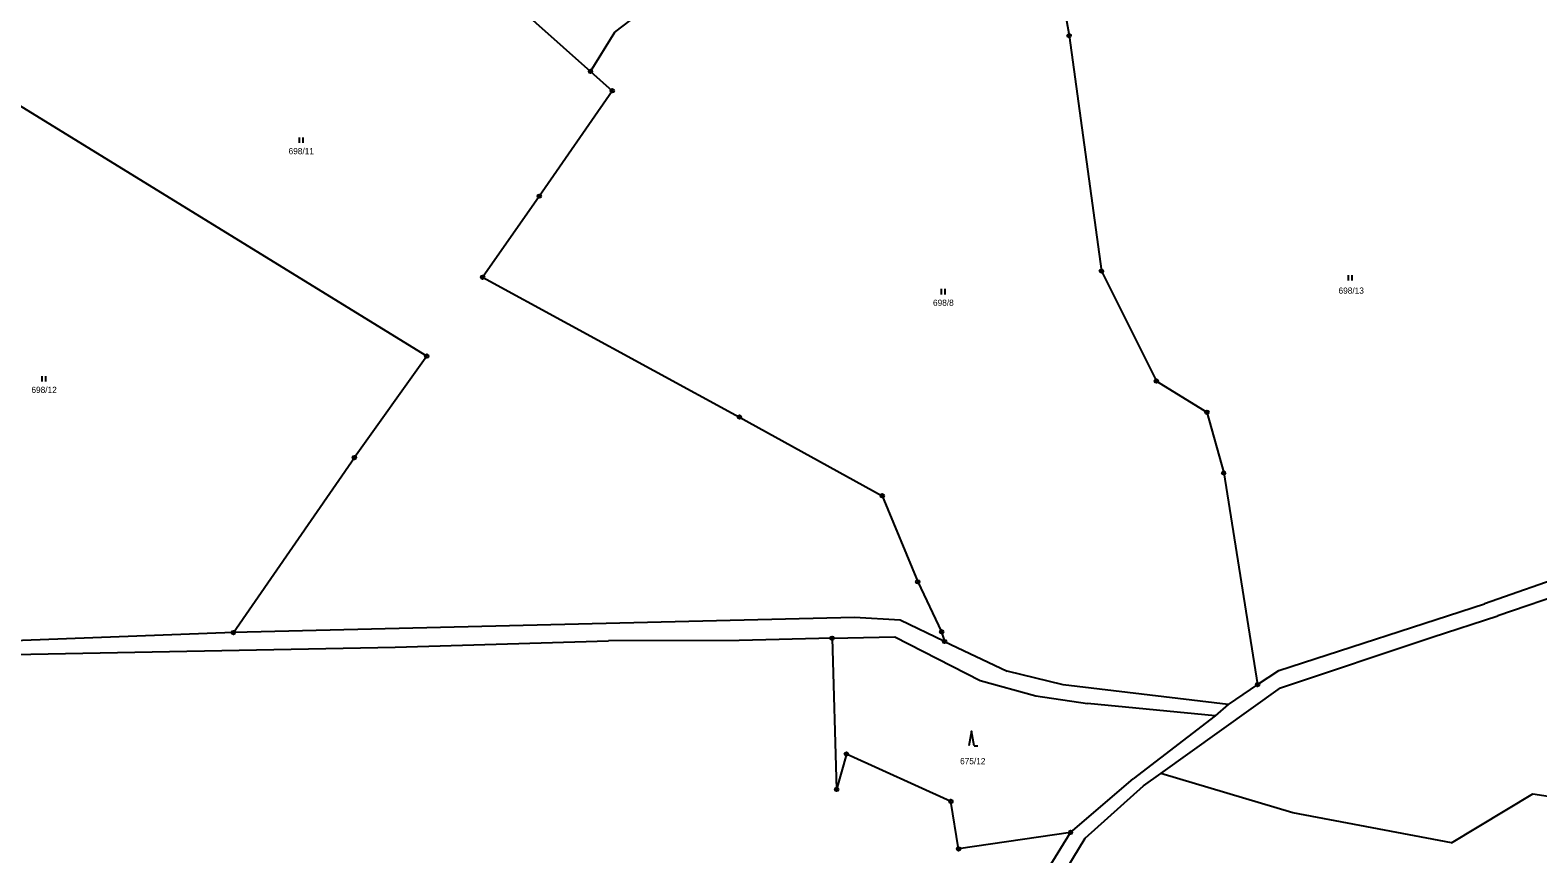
# Model space of a CAD drawing. Extents: x -739410 to -735662, y -942282 to -940043.
# Drawn here: x -738926.3 to -738512.7, y -941714.5 to -941488.5 of the extents above; entities that cross this region are included whole.
import ezdxf
from ezdxf.enums import TextEntityAlignment as Align

# ---------------------------------------------------------------- set-up
doc = ezdxf.new("R2010")
doc.units = 0
doc.header["$LTSCALE"] = 0.68
for name, color, linetype, lineweight in [('1', 7, 'Continuous', 25), ('3', 7, 'Continuous', 25), ('8', 7, 'Continuous', 25)]:
    doc.layers.add(name, color=color, linetype=linetype, lineweight=lineweight)
doc.layers.add('2', color=7, linetype='Continuous')

msp = doc.modelspace()

# ---------------------------------------------------------------- linework, layer by layer
at = {"layer": '1'}
for p, q in [((-738646.8, -941458.83), (-738641.31, -941490.03)), ((-738765.92, -941489.07), (-738734.21, -941464.91)), ((-738795.06, -941479.78), (-738772.58, -941499.84)), ((-738772.58, -941499.84), (-738765.92, -941489.07)), ((-738641.31, -941490.03), (-738632.43, -941554.62)), ((-738817.49, -941577.97), (-738944.87, -941499.61)), ((-738772.58, -941499.84), (-738766.61, -941505.16)), ((-738786.64, -941534.08), (-738766.61, -941505.16)), ((-738802.18, -941556.32), (-738786.64, -941534.08)), ((-738632.43, -941554.62), (-738617.36, -941584.83)), ((-738802.18, -941556.32), (-738731.71, -941594.68)), ((-738817.49, -941577.97), (-738837.34, -941605.8)), ((-738617.36, -941584.83), (-738603.52, -941593.36)), ((-738731.71, -941594.68), (-738692.55, -941616.29)), ((-738603.52, -941593.36), (-738598.9, -941610.03)), ((-738870.53, -941653.81), (-738837.34, -941605.8)), ((-738598.9, -941610.03), (-738589.59, -941668.09)), ((-738692.55, -941616.29), (-738682.8, -941639.9)), ((-738492.38, -941633.64), (-738527.34, -941645.93)), ((-738489.26, -941637.47), (-738523.74, -941649.27)), ((-738682.8, -941639.9), (-738676.26, -941653.59)), ((-738583.81, -941664.21), (-738527.34, -941645.93)), ((-738700.16, -941649.64), (-738870.53, -941653.81)), ((-738687.65, -941650.38), (-738700.16, -941649.64)), ((-738541.74, -941655.07), (-738523.74, -941649.27)), ((-738870.53, -941653.81), (-738971.98, -941657.64)), ((-738675.45, -941656.27), (-738687.65, -941650.38)), ((-738676.26, -941653.59), (-738675.45, -941656.27)), ((-738973.77, -941660.72), (-738826.2, -941657.79)), ((-738826.2, -941657.79), (-738767.67, -941656.13)), ((-738731.77, -941655.99), (-738767.67, -941656.13)), ((-738706.32, -941655.38), (-738731.77, -941655.99)), ((-738706.32, -941655.38), (-738689.09, -941654.97)), ((-738706.32, -941655.38), (-738705.06, -941696.87)), ((-738689.09, -941654.97), (-738665.67, -941666.94)), ((-738675.45, -941656.27), (-738658.33, -941664.39)), ((-738583.33, -941668.97), (-738541.74, -941655.07)), ((-738642.96, -941668.16), (-738658.33, -941664.39)), ((-738589.59, -941668.09), (-738583.81, -941664.21)), ((-738665.67, -941666.94), (-738650.39, -941671.14)), ((-738597.7, -941673.54), (-738642.96, -941668.16)), ((-738616.14, -941692.47), (-738583.33, -941668.97)), ((-738589.59, -941668.09), (-738597.7, -941673.54)), ((-738650.39, -941671.14), (-738636.29, -941673.29)), ((-738601.25, -941676.7), (-738636.29, -941673.29)), ((-738597.7, -941673.54), (-738601.25, -941676.7)), ((-738601.25, -941676.7), (-738623.77, -941693.96)), ((-738702.38, -941687.14), (-738705.06, -941696.87)), ((-738673.7, -941700.15), (-738702.38, -941687.14)), ((-738640.92, -941708.66), (-738623.77, -941693.96)), ((-738620.9, -941695.88), (-738616.14, -941692.47)), ((-738579.92, -941703.28), (-738616.14, -941692.47)), ((-738636.87, -941710.21), (-738620.9, -941695.88)), ((-738536.37, -941711.55), (-738514.07, -941698.06)), ((-738514.07, -941698.06), (-738426.58, -941711.67)), ((-738671.63, -941713.17), (-738673.7, -941700.15)), ((-738536.37, -941711.55), (-738579.92, -941703.28)), ((-738640.92, -941708.66), (-738671.63, -941713.17)), ((-738667.49, -941751.58), (-738640.92, -941708.66)), ((-738648.98, -941730.16), (-738636.87, -941710.21))]:
    msp.add_line(p, q, dxfattribs=at)
at = {"layer": '3'}
for p, q in [((-738852.421, -941519.44), (-738852.421, -941517.94)), ((-738851.42, -941519.44), (-738851.42, -941517.94)), ((-738564.681, -941557.22), (-738564.681, -941555.72)), ((-738563.68, -941557.22), (-738563.68, -941555.72)), ((-738676.301, -941561.04), (-738676.301, -941559.54)), ((-738675.3, -941561.04), (-738675.3, -941559.54)), ((-738922.961, -941584.95), (-738922.961, -941583.45)), ((-738921.96, -941584.95), (-738921.96, -941583.45)), ((-738667.33, -941684.86), (-738666.334, -941684.86))]:
    msp.add_line(p, q, dxfattribs=at)
msp.add_lwpolyline([(-738667.33, -941684.86), (-738668.08, -941680.86), (-738668.83, -941684.86)], dxfattribs=at)
at = {"layer": '8'}
for centre, radius in [((-738641.31, -941490.0299), 0.5), ((-738641.31, -941490.0299), 0.0303), ((-738772.58, -941499.8399), 0.5), ((-738772.58, -941499.8399), 0.0303), ((-738766.61, -941505.1599), 0.5), ((-738766.61, -941505.1599), 0.0303), ((-738786.64, -941534.0799), 0.5), ((-738786.64, -941534.0799), 0.0303), ((-738632.43, -941554.6199), 0.5), ((-738632.43, -941554.6199), 0.0303), ((-738802.18, -941556.3199), 0.5), ((-738802.18, -941556.3199), 0.0303), ((-738817.49, -941577.9699), 0.5), ((-738817.49, -941577.9699), 0.0303), ((-738617.36, -941584.8299), 0.5), ((-738617.36, -941584.8299), 0.0303), ((-738731.71, -941594.6799), 0.5), ((-738731.71, -941594.6799), 0.0303), ((-738603.52, -941593.3599), 0.5), ((-738603.52, -941593.3599), 0.0303), ((-738837.34, -941605.7999), 0.5), ((-738837.34, -941605.7999), 0.0303), ((-738598.9, -941610.0299), 0.5), ((-738598.9, -941610.0299), 0.0303), ((-738692.55, -941616.2899), 0.5), ((-738692.55, -941616.2899), 0.0303), ((-738682.8, -941639.8999), 0.5), ((-738682.8, -941639.8999), 0.0303), ((-738870.53, -941653.8099), 0.5), ((-738870.53, -941653.8099), 0.0303), ((-738676.26, -941653.5899), 0.5), ((-738676.26, -941653.5899), 0.0303), ((-738706.32, -941655.3799), 0.5), ((-738706.32, -941655.3799), 0.0303), ((-738675.45, -941656.2699), 0.5), ((-738675.45, -941656.2699), 0.0303), ((-738589.59, -941668.0899), 0.5), ((-738589.59, -941668.0899), 0.0303), ((-738702.38, -941687.1399), 0.5), ((-738702.38, -941687.1399), 0.0303), ((-738705.06, -941696.8699), 0.5), ((-738705.06, -941696.8699), 0.0303), ((-738673.7, -941700.1499), 0.5), ((-738673.7, -941700.1499), 0.0303), ((-738640.92, -941708.6599), 0.5), ((-738640.92, -941708.6599), 0.0303), ((-738671.63, -941713.1699), 0.5), ((-738671.63, -941713.1699), 0.0303)]:
    msp.add_circle(centre, radius, dxfattribs=at)

# ---------------------------------------------------------------- texts
at = {"layer": '2'}
for s, p in [('698/11', (-738851.91, -941522.565)), ('698/13', (-738563.92, -941560.845)), ('698/8', (-738675.79, -941564.165)), ('698/12', (-738922.45, -941588.075)), ('675/12', (-738667.73, -941689.945))]:
    msp.add_text(s, height=1.7, dxfattribs=at).set_placement(p, align=Align.CENTER)

doc.saveas('drawing.dxf')
